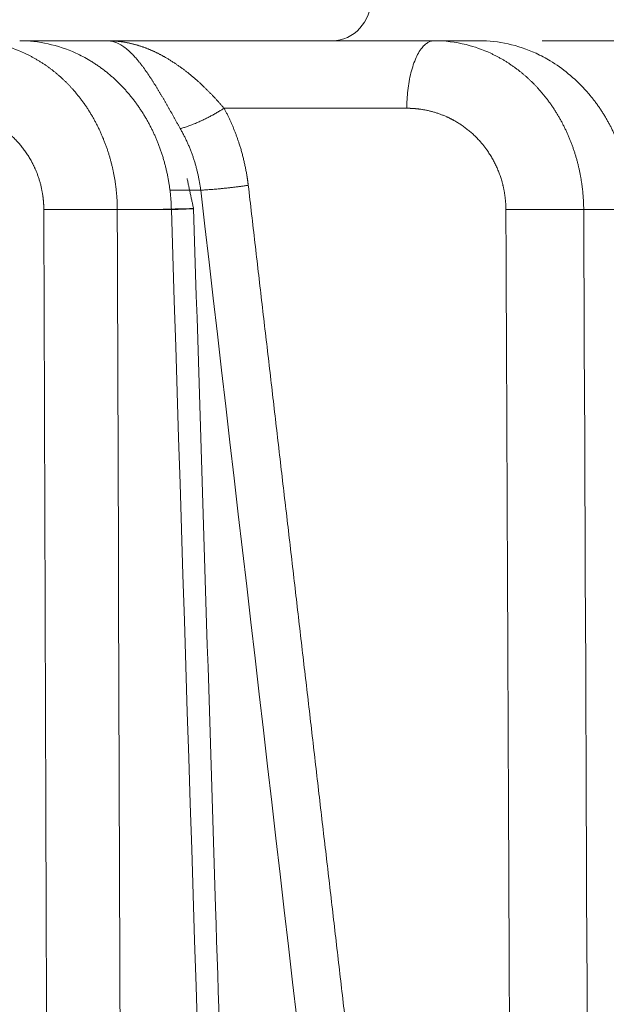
# Model space of a CAD drawing. Header units: millimetres. Extents: x 5437 to 18441, y -4466 to 3128.
# Tile 374 of 497: x 13784 to 13791, y -26 to -14. Entities that reach past the tile are written whole.
import ezdxf

# ---------------------------------------------------------------- set-up
doc = ezdxf.new("R2010")
doc.units = ezdxf.units.MM
doc.layers.add('1', color=7, linetype='Continuous', true_color=0xffffff)
doc.dimstyles.get("Standard").update_dxf_attribs({"dimtxt": 0.18, "dimasz": 0.18, "dimexe": 0.18, "dimexo": 0.0625, "dimgap": 0.09, "dimtad": 0, "dimtih": 1, "dimtoh": 1, "dimdec": 4, "dimzin": 0, "dimdsep": 46, "dimtxsty": 'Standard', "dimcen": 0.09, "dimadec": 0, "dimazin": 0, "dimtfac": 1, "dimtdec": 4, "dimtofl": 0, "dimtmove": 0, "dimatfit": 3, "dimfxl": 1, "dimtolj": 1, "dimtzin": 0, "dimarcsym": 0})

# ---------------------------------------------------------------- blocks, each defined once
blk = doc.blocks.new('*D3')
at = {"color": 0, "lineweight": -2, "transparency": 16777216}
for p, q in [((13674.147, 1169.564), (14135.36, 1169.564)), ((13833.147, -580.436), (14135.36, -580.436))]:
    blk.add_line(p, q, dxfattribs=at)
at = {"color": 0, "lineweight": 0, "transparency": 16777216}
for p, q in [((14135.18, 1089.564), (14135.18, 421.321)), ((14135.18, -500.436), (14135.18, 167.808))]:
    blk.add_line(p, q, dxfattribs=at)
at = {"color": 0, "lineweight": 20, "transparency": 16777216}
for points in [[(14121.847, 1089.564), (14148.514, 1089.564), (14135.18, 1169.564)], [(14121.847, -500.436), (14148.514, -500.436), (14135.18, -580.436)]]:
    blk.add_solid(points, dxfattribs=at)
at = {"layer": 'Defpoints', "color": 0, "lineweight": 20, "transparency": 16777216}
for p in [(13674.085, 1169.564), (13833.085, -580.436), (14135.18, -580.436)]:
    blk.add_point(p, dxfattribs=at)
at = {"color": 0, "lineweight": 20, "transparency": 16777216, "insert": (14135.18, 294.564), "char_height": 80, "attachment_point": 5, "rotation": 270}
blk.add_mtext('\\A1;1750', dxfattribs=at)
blk = doc.blocks.new('*D4')
at = {"color": 0, "lineweight": -2, "transparency": 16777216}
for p, q in [((13346.81, 234.502), (13346.81, -825.635)), ((13857.587, -64.498), (13857.587, -825.635))]:
    blk.add_line(p, q, dxfattribs=at)
at = {"color": 0, "lineweight": 0, "transparency": 16777216}
for p, q in [((13426.81, -825.455), (13508.775, -825.455)), ((13777.587, -825.455), (13695.622, -825.455))]:
    blk.add_line(p, q, dxfattribs=at)
at = {"color": 0, "lineweight": 20, "transparency": 16777216}
for points in [[(13426.81, -812.121), (13426.81, -838.788), (13346.81, -825.455)], [(13777.587, -812.121), (13777.587, -838.788), (13857.587, -825.455)]]:
    blk.add_solid(points, dxfattribs=at)
at = {"layer": 'Defpoints', "color": 0, "lineweight": 20, "transparency": 16777216}
for p in [(13346.81, 234.564), (13857.587, -64.436), (13346.81, -825.455)]:
    blk.add_point(p, dxfattribs=at)
at = {"color": 0, "lineweight": 20, "transparency": 16777216, "insert": (13602.199, -825.455), "char_height": 80, "attachment_point": 5}
blk.add_mtext('\\A1;515', dxfattribs=at)

msp = doc.modelspace()

# ---------------------------------------------------------------- linework, layer by layer
at = {"layer": '1', "color": 0, "lineweight": 20}
for p, q in [((13783.99664, -14.43566), (13785.00201, -14.43566)), ((13785.00201, -14.43566), (13788.81226, -14.43566)), ((13788.81226, -14.43566), (13789.33727, -14.43566)), ((13788.49359, -15.2217), (13786.3694, -15.2217)), ((13786.09754, -16.17461), (13785.73934, -16.17461)), ((13785.75667, -16.40076), (13785.12803, -16.40076)), ((13791.1072, -16.40076), (13790.55124, -16.40076))]:
    msp.add_line(p, q, dxfattribs=at)
msp.add_ellipse((13787.63071, -13.93566), major_axis=(0, -0.5), ratio=0.90155664, start_param=0, end_param=1.55683369, dxfattribs=at)
for points, degree in [([(13783.76761, -14.48105), (13783.8628, -14.50489), (13783.95672, -14.53804), (13784.04834, -14.58002)], 3), ([(13785.19129, -14.4987), (13785.13115, -14.4569), (13785.0668, -14.43566), (13785.00201, -14.43566)], 3), ([(13785.29388, -14.58424), (13785.26128, -14.54991), (13785.22689, -14.52131), (13785.19129, -14.4987)], 3), ([(13788.81226, -14.43566), (13788.93709, -14.43566), (13789.06201, -14.45103), (13789.18464, -14.4814)], 3), ([(13789.18464, -14.4814), (13789.2815, -14.50562), (13789.3769, -14.53935), (13789.46968, -14.58213)], 3), ([(13784.81029, -14.66712), (13784.75643, -14.6349), (13784.70146, -14.60584), (13784.64562, -14.5801)], 3), ([(13790.16276, -14.66981), (13790.1086, -14.63726), (13790.0532, -14.6079), (13789.99682, -14.58188)], 3), ([(13790.56455, -15.00139), (13790.50367, -14.93579), (13790.3751, -14.81414), (13790.23506, -14.71401), (13790.16276, -14.66981)], 3), ([(13781.05233, -16.11807), (13781.71668, -21.66313), (13782.38007, -27.20834), (13783.04253, -32.75368), (13783.70413, -38.29915), (13784.36489, -43.84475)], 5), ([(13786.0145, -16.38951), (13785.93894, -16.03746)], 1), ([(13786.65048, -16.11807), (13787.27359, -21.4787), (13787.89628, -26.83938), (13788.51857, -32.20012), (13789.14047, -37.56092), (13789.762, -42.92177)], 5), ([(13789.20565, -42.97831), (13788.17085, -34.04356), (13787.13487, -25.10898), (13786.09754, -16.17461)], 3), ([(13784.36489, -43.84475), (13784.34671, -38.35595), (13784.32847, -32.86715), (13784.31018, -27.37835), (13784.29183, -21.88955), (13784.27343, -16.40076)], 5), ([(13785.12803, -16.40076), (13785.16515, -27.73617), (13785.20199, -39.07159), (13785.23855, -50.40702)], 3), ([(13786.83111, -50.40728), (13786.47458, -39.07172), (13786.11645, -27.73622), (13785.75667, -16.40076)], 3), ([(13789.762, -42.92177), (13789.73899, -37.61757), (13789.71593, -32.31337), (13789.6928, -27.00916), (13789.66961, -21.70496), (13789.64637, -16.40076)], 5), ([(13790.55124, -16.40076), (13790.60003, -27.73611), (13790.64849, -39.07146), (13790.69662, -50.40682)], 3)]:
    msp.add_open_spline(points, degree=degree, dxfattribs=at)
for points, degree, knots in [([(13784.64562, -14.5801), (13784.54077, -14.53254), (13784.43294, -14.49632), (13784.21434, -14.44788), (13784.10358, -14.43566), (13783.99292, -14.43566)], 3, [0, 0, 0, 0, 0.5, 0.5, 1, 1, 1, 1]), ([(13785.00201, -14.43566), (13785.00787, -14.43569), (13785.01954, -14.43573), (13785.03697, -14.4361), (13785.05425, -14.43669), (13785.0714, -14.4375), (13785.0884, -14.43855), (13785.10527, -14.43981), (13785.122, -14.44129), (13785.1386, -14.44298), (13785.15507, -14.44488), (13785.1714, -14.44699), (13785.18761, -14.44929), (13785.20368, -14.4518), (13785.21963, -14.45449), (13785.23544, -14.45737), (13785.25114, -14.46044), (13785.2667, -14.46369), (13785.28214, -14.46711), (13785.29746, -14.4707), (13785.31266, -14.47447), (13785.32773, -14.47839), (13785.34268, -14.48247), (13785.35751, -14.48671), (13785.37222, -14.4911), (13785.38681, -14.49564), (13785.40128, -14.50031), (13785.41564, -14.50513), (13785.42987, -14.51008), (13785.44399, -14.51516), (13785.45799, -14.52036), (13785.47187, -14.52569), (13785.48564, -14.53114), (13785.49929, -14.5367), (13785.51282, -14.54237), (13785.52624, -14.54815), (13785.53954, -14.55403), (13785.55273, -14.56001), (13785.5658, -14.56608), (13785.57876, -14.57224), (13785.5916, -14.5785), (13785.60433, -14.58483), (13785.61694, -14.59125), (13785.62943, -14.59774), (13785.64181, -14.6043), (13785.65408, -14.61094), (13785.66623, -14.61763), (13785.67429, -14.62218), (13785.6783, -14.62444)], 3, [0, 0, 0, 0, 0.02578559, 0.05139088, 0.07681588, 0.10206063, 0.12712514, 0.15200944, 0.17671357, 0.20123754, 0.22558138, 0.24974513, 0.2737288, 0.29753244, 0.32115607, 0.34459972, 0.36786342, 0.39094721, 0.41385112, 0.43657518, 0.45911943, 0.48148391, 0.50366864, 0.52567367, 0.54749904, 0.56914478, 0.59061094, 0.61189755, 0.63300467, 0.65393232, 0.67468056, 0.69524944, 0.71563899, 0.73584928, 0.75588034, 0.77573222, 0.79540499, 0.81489869, 0.83421338, 0.85334912, 0.87230596, 0.89108396, 0.90968319, 0.92810371, 0.94634558, 0.96440887, 0.98229365, 1, 1, 1, 1]), ([(13789.99682, -14.58188), (13789.89135, -14.53374), (13789.78253, -14.49708), (13789.56153, -14.44804), (13789.44937, -14.43566), (13789.33727, -14.43566)], 3, [0, 0, 0, 0, 0.5, 0.5, 1, 1, 1, 1]), ([(13790.06964, -14.43566), (13790.17997, -14.43566), (13790.29262, -14.43566), (13790.4071, -14.43566), (13790.85561, -14.43566), (13791.31765, -14.43566), (13791.65901, -14.43566), (13792.00044, -14.43566), (13792.32318, -14.43566), (13792.33196, -14.43566), (13792.34073, -14.43566), (13792.34949, -14.43566)], 5, [0, 0, 0, 0, 0, 0, 0.25191362, 0.25191362, 0.25191362, 0.97960738, 0.97960738, 0.97960738, 1, 1, 1, 1, 1, 1]), ([(13784.04834, -14.58002), (13784.05392, -14.58262), (13784.06507, -14.58781), (13784.08166, -14.59584), (13784.09812, -14.60402), (13784.11445, -14.61237), (13784.13063, -14.62088), (13784.14667, -14.62954), (13784.16258, -14.63836), (13784.17834, -14.64733), (13784.19396, -14.65645), (13784.20944, -14.66571), (13784.22477, -14.67511), (13784.23997, -14.68466), (13784.25501, -14.69433), (13784.26992, -14.70414), (13784.28468, -14.71409), (13784.29929, -14.72415), (13784.31376, -14.73435), (13784.32808, -14.74466), (13784.34226, -14.75509), (13784.35629, -14.76564), (13784.37018, -14.7763), (13784.38392, -14.78707), (13784.39751, -14.79794), (13784.41095, -14.80892), (13784.42425, -14.82001), (13784.4374, -14.83119), (13784.4504, -14.84246), (13784.46326, -14.85383), (13784.47597, -14.86529), (13784.48853, -14.87684), (13784.50095, -14.88847), (13784.51321, -14.90019), (13784.52533, -14.91198), (13784.53731, -14.92385), (13784.54913, -14.9358), (13784.56081, -14.94782), (13784.57235, -14.95991), (13784.58373, -14.97206), (13784.59498, -14.98428), (13784.60238, -14.9925), (13784.60607, -14.9966)], 3, [0, 0, 0, 0, 0.02712058, 0.05413188, 0.08103395, 0.10782681, 0.1345105, 0.16108506, 0.18755052, 0.21390692, 0.24015431, 0.26629271, 0.29232217, 0.31824273, 0.34405443, 0.36975732, 0.39535143, 0.42083682, 0.44621352, 0.47148159, 0.49664107, 0.52169201, 0.54663445, 0.57146846, 0.59619407, 0.62081134, 0.64532033, 0.66972108, 0.69401365, 0.71819811, 0.7422745, 0.76624288, 0.79010332, 0.81385587, 0.8375006, 0.86103756, 0.88446683, 0.90778846, 0.93100252, 0.95410909, 0.97710823, 1, 1, 1, 1]), ([(13785.38805, -14.69064), (13785.38526, -14.68715), (13785.37966, -14.68015), (13785.37127, -14.66989), (13785.36284, -14.65974), (13785.35437, -14.64974), (13785.34585, -14.63988), (13785.33729, -14.63018), (13785.32868, -14.62064), (13785.32004, -14.61126), (13785.31135, -14.60205), (13785.30262, -14.59301), (13785.29681, -14.58717), (13785.29388, -14.58424)], 3, [0, 0, 0, 0, 0.08682131, 0.17445199, 0.26289494, 0.35215298, 0.44222883, 0.53312514, 0.62484446, 0.71738924, 0.8107619, 0.90496474, 1, 1, 1, 1]), ([(13785.6783, -14.62444), (13785.68382, -14.62759), (13785.69479, -14.63386), (13785.71118, -14.64352), (13785.72743, -14.6533), (13785.74354, -14.66322), (13785.7595, -14.67327), (13785.77531, -14.68343), (13785.79098, -14.69371), (13785.80651, -14.7041), (13785.82189, -14.7146), (13785.83712, -14.72519), (13785.85221, -14.73587), (13785.86715, -14.74664), (13785.88195, -14.75749), (13785.8966, -14.76841), (13785.91111, -14.7794), (13785.92546, -14.79045), (13785.93967, -14.80156), (13785.95374, -14.81273), (13785.96765, -14.82394), (13785.98141, -14.83519), (13785.99503, -14.84649), (13786.00849, -14.8578), (13786.01742, -14.86544), (13786.02186, -14.86923)], 3, [0, 0, 0, 0, 0.0486157, 0.09676136, 0.14443732, 0.19164398, 0.23838172, 0.28465094, 0.33045206, 0.37578549, 0.42065167, 0.46505107, 0.50898414, 0.55245136, 0.59545324, 0.63799029, 0.68006303, 0.72167202, 0.76281782, 0.80350102, 0.84372223, 0.88348207, 0.92278119, 0.96162027, 1, 1, 1, 1]), ([(13789.46968, -14.58213), (13789.47536, -14.58478), (13789.48668, -14.59008), (13789.50354, -14.59827), (13789.52026, -14.60661), (13789.53682, -14.61512), (13789.55324, -14.62379), (13789.5695, -14.63261), (13789.58562, -14.64158), (13789.60158, -14.6507), (13789.61739, -14.65997), (13789.63304, -14.66938), (13789.64854, -14.67893), (13789.66389, -14.68861), (13789.67909, -14.69843), (13789.69413, -14.70837), (13789.70901, -14.71844), (13789.72374, -14.72863), (13789.73831, -14.73894), (13789.75273, -14.74937), (13789.76699, -14.7599), (13789.7811, -14.77055), (13789.79505, -14.7813), (13789.80885, -14.79216), (13789.82249, -14.80311), (13789.83597, -14.81417), (13789.84929, -14.82531), (13789.86247, -14.83655), (13789.87548, -14.84787), (13789.88834, -14.85928), (13789.90104, -14.87077), (13789.91359, -14.88234), (13789.92598, -14.89398), (13789.93822, -14.9057), (13789.9503, -14.91749), (13789.96223, -14.92934), (13789.97401, -14.94126), (13789.98563, -14.95324), (13789.99709, -14.96528), (13790.00841, -14.97738), (13790.01957, -14.98952), (13790.02692, -14.99769), (13790.03058, -15.00177)], 3, [0, 0, 0, 0, 0.02734804, 0.05457535, 0.08168195, 0.10866785, 0.13553309, 0.16227769, 0.18890165, 0.21540502, 0.2417878, 0.26805003, 0.29419172, 0.32021291, 0.34611362, 0.37189386, 0.39755368, 0.4230931, 0.44851214, 0.47381084, 0.49898921, 0.5240473, 0.54898513, 0.57380273, 0.59850013, 0.62307737, 0.64753448, 0.6718715, 0.69608845, 0.72018537, 0.74416229, 0.76801927, 0.79175632, 0.81537349, 0.83887082, 0.86224835, 0.88550612, 0.90864417, 0.93166253, 0.95456127, 0.97734041, 1, 1, 1, 1]), ([(13785.21054, -14.99645), (13785.20566, -14.99114), (13785.19586, -14.9805), (13785.18093, -14.96475), (13785.16576, -14.94908), (13785.15034, -14.93353), (13785.13468, -14.91809), (13785.11877, -14.90278), (13785.1026, -14.88759), (13785.08619, -14.87254), (13785.06954, -14.85763), (13785.05263, -14.84287), (13785.03547, -14.82825), (13785.01807, -14.8138), (13785.00042, -14.7995), (13784.98252, -14.78538), (13784.96437, -14.77144), (13784.94597, -14.75768), (13784.92732, -14.74411), (13784.90843, -14.73074), (13784.88929, -14.71757), (13784.8699, -14.70461), (13784.85027, -14.69187), (13784.8304, -14.67933), (13784.81701, -14.6712), (13784.81029, -14.66712)], 3, [0, 0, 0, 0, 0.04062411, 0.08150682, 0.12264827, 0.16404859, 0.20570792, 0.2476264, 0.28980414, 0.33224127, 0.37493792, 0.4178942, 0.46111022, 0.5045861, 0.54832194, 0.59231785, 0.63657393, 0.68109028, 0.725867, 0.77090417, 0.8162019, 0.86176026, 0.90757934, 0.95365923, 1, 1, 1, 1]), ([(13785.60788, -15.01677), (13785.60511, -15.01218), (13785.59956, -15.00297), (13785.59126, -14.98932), (13785.58295, -14.97572), (13785.57463, -14.9622), (13785.5663, -14.94875), (13785.55796, -14.93538), (13785.5496, -14.92209), (13785.54123, -14.90889), (13785.53285, -14.89578), (13785.52446, -14.88276), (13785.51604, -14.86984), (13785.50762, -14.85702), (13785.49918, -14.84431), (13785.49072, -14.83171), (13785.48225, -14.81922), (13785.47377, -14.80686), (13785.46526, -14.79461), (13785.45675, -14.78249), (13785.44821, -14.7705), (13785.43966, -14.75864), (13785.43109, -14.74692), (13785.42251, -14.73535), (13785.41391, -14.72392), (13785.4053, -14.71265), (13785.39666, -14.70152), (13785.39093, -14.69427), (13785.38805, -14.69064)], 3, [0, 0, 0, 0, 0.0352949, 0.07082138, 0.10658252, 0.14258132, 0.17882071, 0.21530357, 0.25203272, 0.2890109, 0.32624081, 0.36372508, 0.40146628, 0.43946694, 0.47772951, 0.5162564, 0.55504995, 0.59411248, 0.63344622, 0.67305336, 0.71293605, 0.75309638, 0.79353639, 0.83425809, 0.87526342, 0.91655428, 0.95813254, 1, 1, 1, 1]), ([(13786.02186, -14.86924), (13786.0263, -14.87306), (13786.03513, -14.88067), (13786.04833, -14.89225), (13786.06144, -14.9039), (13786.07445, -14.91562), (13786.08737, -14.9274), (13786.1002, -14.93925), (13786.11293, -14.95116), (13786.12557, -14.96312), (13786.13811, -14.97514), (13786.15056, -14.98721), (13786.16292, -14.99932), (13786.17518, -15.01148), (13786.18735, -15.02367), (13786.19943, -15.03591), (13786.21141, -15.04818), (13786.2233, -15.06048), (13786.2351, -15.0728), (13786.24681, -15.08515), (13786.25842, -15.09752), (13786.26994, -15.10991), (13786.28136, -15.12231), (13786.29269, -15.13472), (13786.30393, -15.14714), (13786.31507, -15.15957), (13786.32612, -15.17199), (13786.33707, -15.18442), (13786.34793, -15.19684), (13786.3587, -15.20925), (13786.36584, -15.21756), (13786.3694, -15.2217)], 3, [0, 0, 0, 0, 0.03837315, 0.07645939, 0.11425958, 0.15177458, 0.18900531, 0.22595266, 0.26261759, 0.29900104, 0.33510401, 0.37092749, 0.40647251, 0.44174013, 0.47673143, 0.5114475, 0.54588948, 0.58005853, 0.61395583, 0.64758259, 0.68094005, 0.7140295, 0.74685224, 0.77940959, 0.81170294, 0.84373369, 0.87550327, 0.90701316, 0.93826488, 0.96925996, 1, 1, 1, 1]), ([(13784.60607, -14.9966), (13784.6107, -15.0018), (13784.61993, -15.01218), (13784.63358, -15.02798), (13784.64707, -15.04391), (13784.66037, -15.05998), (13784.67348, -15.0762), (13784.68642, -15.09256), (13784.69918, -15.10906), (13784.71175, -15.12568), (13784.72414, -15.14244), (13784.73635, -15.15933), (13784.74837, -15.17634), (13784.7602, -15.19347), (13784.77185, -15.21073), (13784.78332, -15.2281), (13784.7946, -15.24558), (13784.80569, -15.26317), (13784.81659, -15.28087), (13784.82731, -15.29868), (13784.83784, -15.31659), (13784.84818, -15.33459), (13784.85833, -15.3527), (13784.8683, -15.37089), (13784.87807, -15.38918), (13784.88766, -15.40756), (13784.89706, -15.42602), (13784.90626, -15.44456), (13784.91528, -15.46319), (13784.92411, -15.48189), (13784.93275, -15.50066), (13784.9412, -15.51951), (13784.94946, -15.53843), (13784.95753, -15.55741), (13784.96541, -15.57646), (13784.9731, -15.59556), (13784.9806, -15.61473), (13784.98791, -15.63395), (13784.99503, -15.65322), (13785.00196, -15.67255), (13785.00871, -15.69192), (13785.01526, -15.71134), (13785.02163, -15.7308), (13785.0278, -15.7503), (13785.03379, -15.76984), (13785.03959, -15.78941), (13785.0452, -15.80902), (13785.05062, -15.82865), (13785.05586, -15.84832), (13785.06091, -15.86801), (13785.06577, -15.88772), (13785.07044, -15.90745), (13785.07493, -15.9272), (13785.07923, -15.94697), (13785.08335, -15.96675), (13785.08728, -15.98654), (13785.09103, -16.00634), (13785.0946, -16.02614), (13785.09798, -16.04595), (13785.10117, -16.06576), (13785.10419, -16.08557), (13785.10702, -16.10538), (13785.10967, -16.12518), (13785.11214, -16.14498), (13785.11443, -16.16477), (13785.11654, -16.18454), (13785.11847, -16.20431), (13785.12023, -16.22405), (13785.1218, -16.24378), (13785.1232, -16.26349), (13785.12441, -16.28318), (13785.12546, -16.30285), (13785.12633, -16.32249), (13785.12702, -16.3421), (13785.12754, -16.36168), (13785.12789, -16.38123), (13785.12798, -16.39425), (13785.12803, -16.40076)], 3, [0, 0, 0, 0, 0.01440212, 0.02877345, 0.04311406, 0.05742401, 0.07170338, 0.08595222, 0.10017061, 0.11435862, 0.12851632, 0.14264377, 0.15674106, 0.17080825, 0.18484542, 0.19885264, 0.21282998, 0.22677752, 0.24069534, 0.2545835, 0.26844209, 0.28227119, 0.29607086, 0.3098412, 0.32358228, 0.33729418, 0.35097699, 0.36463077, 0.37825562, 0.39185162, 0.40541885, 0.4189574, 0.43246734, 0.44594877, 0.45940178, 0.47282644, 0.48622285, 0.49959109, 0.51293125, 0.52624343, 0.53952771, 0.55278419, 0.56601295, 0.57921409, 0.5923877, 0.60553387, 0.6186527, 0.63174429, 0.64480872, 0.65784611, 0.67085653, 0.68384009, 0.6967969, 0.70972704, 0.72263062, 0.73550774, 0.7483585, 0.761183, 0.77398135, 0.78675364, 0.79949998, 0.81222049, 0.82491525, 0.83758438, 0.85022798, 0.86284617, 0.87543904, 0.88800672, 0.9005493, 0.9130669, 0.92555963, 0.9380276, 0.95047092, 0.96288971, 0.97528407, 0.98765413, 1, 1, 1, 1]), ([(13785.60335, -15.63307), (13785.60077, -15.62654), (13785.5956, -15.61345), (13785.58762, -15.59393), (13785.57944, -15.57445), (13785.57106, -15.55503), (13785.56247, -15.53566), (13785.55368, -15.51635), (13785.54469, -15.4971), (13785.5355, -15.47792), (13785.5261, -15.45881), (13785.5165, -15.43976), (13785.50669, -15.4208), (13785.49668, -15.40191), (13785.48647, -15.3831), (13785.47606, -15.36437), (13785.46544, -15.34574), (13785.45461, -15.32719), (13785.44359, -15.30874), (13785.43235, -15.29038), (13785.42092, -15.27213), (13785.40928, -15.25397), (13785.39744, -15.23593), (13785.3854, -15.21799), (13785.37315, -15.20017), (13785.36071, -15.18247), (13785.34806, -15.16488), (13785.33521, -15.14742), (13785.32215, -15.13009), (13785.3089, -15.11289), (13785.29545, -15.09582), (13785.2818, -15.07888), (13785.26794, -15.06209), (13785.25389, -15.04544), (13785.23964, -15.02895), (13785.22521, -15.01258), (13785.21543, -15.00183), (13785.21054, -14.99645)], 3, [0, 0, 0, 0, 0.02727582, 0.05462607, 0.08205094, 0.10955058, 0.13712517, 0.16477489, 0.1924999, 0.22030037, 0.24817646, 0.27612834, 0.30415616, 0.3322601, 0.3604403, 0.38869692, 0.41703012, 0.44544005, 0.47392686, 0.5024907, 0.53113173, 0.55985009, 0.58864592, 0.61751936, 0.64647057, 0.67549968, 0.70460683, 0.73379215, 0.76305579, 0.79239787, 0.82181854, 0.85131792, 0.88089614, 0.91055333, 0.94028962, 0.97010514, 1, 1, 1, 1]), ([(13790.03058, -15.00177), (13790.03514, -15.0069), (13790.04426, -15.01716), (13790.05773, -15.03275), (13790.07104, -15.04848), (13790.08418, -15.06436), (13790.09714, -15.08037), (13790.10993, -15.09653), (13790.12254, -15.11282), (13790.13497, -15.12925), (13790.14723, -15.1458), (13790.15932, -15.16249), (13790.17122, -15.1793), (13790.18295, -15.19624), (13790.19449, -15.21329), (13790.20586, -15.23047), (13790.21705, -15.24775), (13790.22805, -15.26516), (13790.23888, -15.28267), (13790.24952, -15.30029), (13790.25998, -15.31801), (13790.27026, -15.33584), (13790.28035, -15.35376), (13790.29027, -15.37179), (13790.29999, -15.3899), (13790.30954, -15.40811), (13790.3189, -15.42641), (13790.32807, -15.4448), (13790.33706, -15.46327), (13790.34586, -15.48182), (13790.35448, -15.50045), (13790.36292, -15.51915), (13790.37116, -15.53793), (13790.37922, -15.55679), (13790.3871, -15.57571), (13790.39479, -15.59469), (13790.40229, -15.61375), (13790.40961, -15.63286), (13790.41674, -15.65203), (13790.42368, -15.67126), (13790.43044, -15.69054), (13790.43701, -15.70987), (13790.44339, -15.72925), (13790.44959, -15.74868), (13790.45561, -15.76816), (13790.46143, -15.78767), (13790.46707, -15.80722), (13790.47253, -15.82681), (13790.4778, -15.84644), (13790.48288, -15.8661), (13790.48778, -15.88578), (13790.49249, -15.9055), (13790.49702, -15.92524), (13790.50137, -15.945), (13790.50553, -15.96478), (13790.5095, -15.98459), (13790.5133, -16.0044), (13790.51691, -16.02424), (13790.52033, -16.04408), (13790.52358, -16.06393), (13790.52664, -16.08379), (13790.52952, -16.10365), (13790.53222, -16.12352), (13790.53474, -16.14339), (13790.53708, -16.16325), (13790.53924, -16.18311), (13790.54122, -16.20297), (13790.54302, -16.22282), (13790.54464, -16.24265), (13790.54609, -16.26248), (13790.54736, -16.28229), (13790.54845, -16.30209), (13790.54936, -16.32186), (13790.5501, -16.34162), (13790.55066, -16.36135), (13790.55106, -16.38106), (13790.55118, -16.3942), (13790.55124, -16.40076)], 3, [0, 0, 0, 0, 0.01417148, 0.02831911, 0.04244296, 0.05654305, 0.07061943, 0.08467214, 0.09870124, 0.11270676, 0.12668874, 0.14064724, 0.1545823, 0.16849396, 0.18238227, 0.19624728, 0.21008903, 0.22390757, 0.23770295, 0.25147521, 0.2652244, 0.27895058, 0.29265379, 0.30633407, 0.31999148, 0.33362608, 0.3472379, 0.360827, 0.37439342, 0.38793723, 0.40145847, 0.4149572, 0.42843345, 0.4418873, 0.45531879, 0.46872797, 0.4821149, 0.49547963, 0.50882222, 0.52214272, 0.53544118, 0.54871766, 0.56197221, 0.5752049, 0.58841577, 0.60160489, 0.61477231, 0.62791808, 0.64104227, 0.65414493, 0.66722613, 0.68028591, 0.69332434, 0.70634148, 0.71933739, 0.73231212, 0.74526574, 0.75819831, 0.77110989, 0.78400054, 0.79687031, 0.80971928, 0.82254751, 0.83535505, 0.84814197, 0.86090834, 0.87365421, 0.88637966, 0.89908473, 0.91176951, 0.92443405, 0.93707842, 0.94970268, 0.96230691, 0.97489116, 0.9874555, 1, 1, 1, 1]), ([(13790.95585, -15.63775), (13790.95329, -15.63125), (13790.94818, -15.61823), (13790.94027, -15.59879), (13790.93217, -15.5794), (13790.92386, -15.56005), (13790.91535, -15.54075), (13790.90663, -15.52151), (13790.89771, -15.50232), (13790.88859, -15.48319), (13790.87926, -15.46413), (13790.86972, -15.44513), (13790.85998, -15.4262), (13790.85004, -15.40735), (13790.83988, -15.38857), (13790.82952, -15.36987), (13790.81896, -15.35125), (13790.80819, -15.33272), (13790.79721, -15.31428), (13790.78603, -15.29592), (13790.77464, -15.27767), (13790.76305, -15.25951), (13790.75125, -15.24146), (13790.73924, -15.22351), (13790.72703, -15.20567), (13790.71461, -15.18794), (13790.70199, -15.17033), (13790.68916, -15.15283), (13790.67613, -15.13546), (13790.6629, -15.11822), (13790.64946, -15.1011), (13790.63581, -15.08412), (13790.62197, -15.06728), (13790.60792, -15.05057), (13790.59367, -15.03402), (13790.57923, -15.01759), (13790.56945, -15.00679), (13790.56455, -15.00139)], 3, [0, 0, 0, 0, 0.02725083, 0.05457827, 0.08198243, 0.10946341, 0.13702131, 0.16465624, 0.19236829, 0.22015757, 0.24802418, 0.27596822, 0.30398978, 0.33208896, 0.36026586, 0.38852056, 0.41685317, 0.44526377, 0.47375246, 0.50231932, 0.53096446, 0.55968794, 0.58848987, 0.61737033, 0.6463294, 0.67536717, 0.70448372, 0.73367914, 0.7629535, 0.79230689, 0.82173939, 0.85125108, 0.88084203, 0.91051232, 0.94026203, 0.97009123, 1, 1, 1, 1]), ([(13785.85935, -15.45751), (13785.85657, -15.45251), (13785.85101, -15.4425), (13785.8427, -15.42754), (13785.8344, -15.41262), (13785.82611, -15.39773), (13785.81784, -15.38288), (13785.80959, -15.36807), (13785.80135, -15.35331), (13785.79313, -15.33859), (13785.78492, -15.32391), (13785.77673, -15.30929), (13785.76855, -15.29472), (13785.76039, -15.2802), (13785.75224, -15.26573), (13785.7441, -15.25132), (13785.73598, -15.23696), (13785.72787, -15.22267), (13785.71978, -15.20844), (13785.7117, -15.19427), (13785.70363, -15.18017), (13785.69558, -15.16613), (13785.68754, -15.15216), (13785.67951, -15.13827), (13785.6715, -15.12444), (13785.6635, -15.1107), (13785.65551, -15.09703), (13785.64753, -15.08343), (13785.63957, -15.06992), (13785.63162, -15.05649), (13785.62369, -15.04315), (13785.61577, -15.02989), (13785.61051, -15.02114), (13785.60788, -15.01677)], 3, [0, 0, 0, 0, 0.03143809, 0.06289875, 0.09438539, 0.12590145, 0.15745032, 0.18903541, 0.2206601, 0.25232776, 0.28404175, 0.3158054, 0.34762203, 0.37949494, 0.41142742, 0.44342273, 0.47548411, 0.50761477, 0.53981791, 0.5720967, 0.60445429, 0.63689379, 0.66941831, 0.70203091, 0.73473463, 0.76753248, 0.80042745, 0.83342248, 0.86652051, 0.89972443, 0.9330371, 0.96646136, 1, 1, 1, 1]), ([(13784.27343, -16.40076), (13784.27323, -16.34917), (13784.27032, -16.29787), (13784.26461, -16.24672), (13784.23904, -16.0943), (13784.18891, -15.94769), (13784.14599, -15.85609), (13784.03759, -15.6779), (13783.896, -15.52985), (13783.81646, -15.46352), (13783.63151, -15.34027), (13783.42601, -15.26299), (13783.31207, -15.23548), (13783.19606, -15.22174), (13783.07964, -15.2217)], 5, [0, 0, 0, 0, 0, 0, 0.13123849, 0.13123849, 0.13123849, 0.39699796, 0.39699796, 0.39699796, 0.67677509, 0.67677509, 0.67677509, 1, 1, 1, 1, 1, 1]), ([(13786.3694, -15.2217), (13786.44038, -15.35363), (13786.50151, -15.49144), (13786.55257, -15.6345), (13786.60247, -15.81686), (13786.63506, -16.00427), (13786.6409, -16.04204), (13786.64603, -16.07997), (13786.65048, -16.11807)], 5, [0, 0, 0, 0, 0, 0, 0.79964748, 0.79964748, 0.79964748, 1, 1, 1, 1, 1, 1]), ([(13789.64637, -16.40076), (13789.64593, -16.29663), (13789.63442, -16.19302), (13789.61204, -16.0908), (13789.54576, -15.89286), (13789.44018, -15.71628), (13789.37736, -15.63286), (13789.23427, -15.48159), (13789.06433, -15.36777), (13788.97233, -15.32008), (13788.82233, -15.26275), (13788.66594, -15.23267), (13788.60856, -15.22537), (13788.55113, -15.22172), (13788.49359, -15.2217)], 5, [0, 0, 0, 0, 0, 0, 0.27070248, 0.27070248, 0.27070248, 0.5486701, 0.5486701, 0.5486701, 0.83703246, 0.83703246, 0.83703246, 1, 1, 1, 1, 1, 1]), ([(13786.09754, -16.17461), (13786.09665, -16.16753), (13786.09488, -16.15337), (13786.09193, -16.13216), (13786.08874, -16.11097), (13786.08531, -16.08979), (13786.08164, -16.06864), (13786.07773, -16.04752), (13786.07357, -16.02642), (13786.06917, -16.00535), (13786.06453, -15.98432), (13786.05965, -15.96332), (13786.05453, -15.94236), (13786.04916, -15.92144), (13786.04355, -15.90056), (13786.0377, -15.87973), (13786.03161, -15.85895), (13786.02527, -15.83822), (13786.0187, -15.81754), (13786.01188, -15.79692), (13786.00482, -15.77635), (13785.99753, -15.75585), (13785.98999, -15.73541), (13785.98221, -15.71504), (13785.97419, -15.69474), (13785.96593, -15.67451), (13785.95743, -15.65435), (13785.94869, -15.63428), (13785.93972, -15.61428), (13785.93051, -15.59436), (13785.92105, -15.57453), (13785.91137, -15.55479), (13785.90144, -15.53514), (13785.89128, -15.51557), (13785.88088, -15.49611), (13785.87026, -15.47674), (13785.86299, -15.46392), (13785.85935, -15.45751)], 3, [0, 0, 0, 0, 0.02794237, 0.05591394, 0.08391543, 0.11194759, 0.14001115, 0.16810681, 0.19623532, 0.22439739, 0.25259374, 0.28082508, 0.30909212, 0.33739557, 0.36573614, 0.39411452, 0.42253142, 0.45098752, 0.47948353, 0.50802012, 0.53659798, 0.56521779, 0.59388024, 0.62258598, 0.65133569, 0.68013003, 0.70896967, 0.73785527, 0.76678747, 0.79576693, 0.82479429, 0.85387019, 0.88299527, 0.91217017, 0.94139551, 0.97067191, 1, 1, 1, 1]), ([(13785.75667, -16.40076), (13785.75648, -16.39345), (13785.7561, -16.37882), (13785.75527, -16.35685), (13785.75424, -16.33486), (13785.75298, -16.31285), (13785.75151, -16.29081), (13785.74982, -16.26874), (13785.74792, -16.24666), (13785.74579, -16.22457), (13785.74344, -16.20246), (13785.74087, -16.18034), (13785.73808, -16.15821), (13785.73507, -16.13608), (13785.73183, -16.11395), (13785.72837, -16.09182), (13785.72469, -16.06969), (13785.72078, -16.04758), (13785.71665, -16.02547), (13785.71229, -16.00338), (13785.70771, -15.9813), (13785.7029, -15.95925), (13785.69786, -15.93721), (13785.6926, -15.91521), (13785.68711, -15.89323), (13785.68139, -15.87129), (13785.67544, -15.84938), (13785.66926, -15.82752), (13785.66286, -15.80569), (13785.65623, -15.78391), (13785.64936, -15.76219), (13785.64227, -15.74051), (13785.63495, -15.71889), (13785.6274, -15.69733), (13785.61962, -15.67583), (13785.61163, -15.65439), (13785.60611, -15.64018), (13785.60335, -15.63307)], 3, [0, 0, 0, 0, 0.0276579, 0.0553667, 0.08312666, 0.11093805, 0.13880114, 0.1667162, 0.19468349, 0.22270327, 0.25077582, 0.27890138, 0.30708022, 0.33531259, 0.36359875, 0.39193896, 0.42033346, 0.44878251, 0.47728635, 0.50584524, 0.53445942, 0.56312913, 0.59185462, 0.62063612, 0.64947389, 0.67836814, 0.70731913, 0.73632709, 0.76539224, 0.79451482, 0.82369506, 0.85293319, 0.88222943, 0.91158401, 0.94099715, 0.97046908, 1, 1, 1, 1]), ([(13786.82609, -42.19824), (13786.78764, -40.97091), (13786.71368, -38.6117), (13786.59403, -34.79956), (13786.44744, -30.13351), (13786.25101, -23.8898), (13786.1, -19.09904), (13786.0145, -16.38951)], 3, [0, 0, 0, 0, 0.14266411, 0.27423277, 0.443122, 0.6850444, 1, 1, 1, 1])]:
    msp.add_open_spline(points, degree=degree, knots=knots, dxfattribs=at)
for points, weights in [([(13788.81226, -14.43566), (13788.49906, -14.43566), (13788.49359, -15.2217)], [1, 0.713250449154, 1]), ([(13786.3694, -15.2217), (13786.08572, -15.40457), (13785.85935, -15.45751)], [1, 0.812984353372, 1]), ([(13786.65048, -16.11807), (13786.33741, -16.16386), (13786.09754, -16.17461)], [1, 0.823820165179, 1]), ([(13785.12803, -16.40076), (13784.74573, -16.39497), (13784.27343, -16.40076)], [1, 0.840874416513, 1]), ([(13785.53358, -16.40076), (13786.65988, -16.36783), (13785.75667, -16.40076)], [1, 0.545647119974, 1]), ([(13790.55124, -16.40076), (13790.16585, -16.39376), (13789.64637, -16.40076)], [1, 0.816171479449, 1])]:
    msp.add_rational_spline(points, weights, degree=2, dxfattribs=at)

# ---------------------------------------------------------------- dimensions: what is measured, and where the dimension line sits
at = {"color": 0, "lineweight": 20}
dim = msp.add_linear_dim(base=(14135.18029, -580.43566), p1=(13674.08476, 1169.56434), p2=(13833.08476, -580.43566), angle=90, dimstyle='Standard', override={"dimtxt": 80, "dimasz": 80, "dimdec": 0, "dimlwd": 0}, dxfattribs=at)
dim.commit()
dim.dimension.update_dxf_attribs({"geometry": '*D3', "text_midpoint": (14135.18029, 294.56434), "text_rotation": 270})
dim = msp.add_linear_dim(base=(13346.81039, -825.45454), p1=(13857.58667, -64.43566), p2=(13346.81039, 234.56434), text='515', dimstyle='Standard', override={"dimtxt": 80, "dimasz": 80, "dimdec": 0, "dimlwd": 0}, dxfattribs=at)
dim.commit()
dim.dimension.update_dxf_attribs({"geometry": '*D4', "text_midpoint": (13602.19853, -825.45454)})

doc.saveas('drawing.dxf')
